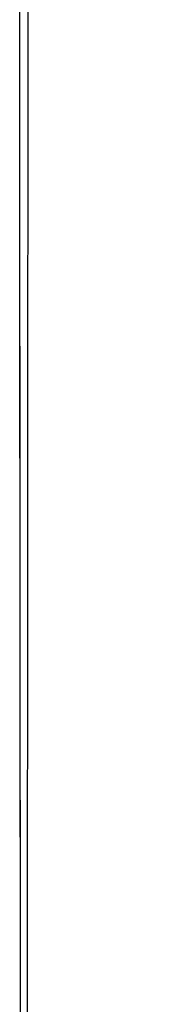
# Model space of a CAD drawing. Header units: metres. Extents: x 209747 to 209830, y 1182430 to 1182564.
# Tile 402 of 656: x 209752.411 to 209752.4362, y 1182481.0654 to 1182481.2469. Entities that reach past the tile are written whole.
import ezdxf

# ---------------------------------------------------------------- set-up
doc = ezdxf.new("R2010")
doc.units = ezdxf.units.M
doc.header["$MEASUREMENT"] = 0
doc.linetypes.add('DGN Style 2', pattern=[15.036391, 9.021834, -6.014556])
doc.layers.get('0').update_dxf_attribs({"color": 254})

# ---------------------------------------------------------------- blocks, each defined once
blk = doc.blocks.new('ATTEMP')
at = {"color": 5, "linetype": 'Continuous', "flags": 128}
for points in [[(-8.96516, -18.04543), (-8.96501, -17.80139), (-8.96467, -17.55731), (-8.96412, -17.31321), (-8.96334, -17.06911), (-8.96231, -16.82502), (-8.96098, -16.58095), (-8.95934, -16.33692), (-8.95737, -16.09292), (-8.95502, -15.84898), (-8.95228, -15.6051), (-8.94912, -15.36129), (-8.9455, -15.11755), (-8.9414, -14.87389)], [(-8.96637, -18.05759), (-8.96651, -17.83241), (-8.96654, -17.60657), (-8.96644, -17.38016), (-8.96617, -17.15324), (-8.96572, -16.92586), (-8.96506, -16.69808), (-8.96417, -16.46995), (-8.96302, -16.24151), (-8.96157, -16.0128), (-8.9598, -15.78387), (-8.95768, -15.55473), (-8.95517, -15.32543), (-8.95223, -15.09599)], [(-8.96635, -18.07552), (-8.96651, -17.86007), (-8.96656, -17.6459), (-8.9665, -17.43301), (-8.9663, -17.22067), (-8.96597, -17.00727), (-8.96546, -16.79288), (-8.96477, -16.57761), (-8.96387, -16.36156), (-8.96274, -16.1448), (-8.96135, -15.92742), (-8.95967, -15.70949), (-8.95769, -15.49106), (-8.95536, -15.27219), (-8.95266, -15.05293)], [(-8.96635, -18.07552), (-8.96651, -17.86007), (-8.96656, -17.6459), (-8.9665, -17.43301), (-8.96631, -17.22142), (-8.96597, -17.01112), (-8.96549, -16.80211), (-8.96483, -16.59442), (-8.964, -16.38803), (-8.96296, -16.18295), (-8.96172, -15.97918), (-8.96025, -15.77632), (-8.95852, -15.57254), (-8.95651, -15.36775), (-8.95419, -15.16206), (-8.95153, -14.95557)], [(-8.96635, -18.07552), (-8.96651, -17.86007), (-8.96656, -17.6459), (-8.9665, -17.43301), (-8.96631, -17.22142), (-8.96597, -17.01112), (-8.96549, -16.80211), (-8.96483, -16.59442), (-8.964, -16.38803), (-8.96296, -16.18295), (-8.96172, -15.97918), (-8.96026, -15.77674), (-8.95855, -15.57561), (-8.95659, -15.37581), (-8.95437, -15.17734), (-8.95187, -14.98019)], [(-8.96635, -18.07552), (-8.96651, -17.86007), (-8.96656, -17.6459), (-8.9665, -17.43301), (-8.96631, -17.22142), (-8.96597, -17.01112), (-8.96549, -16.80211), (-8.96483, -16.59442), (-8.964, -16.38803), (-8.96296, -16.18295), (-8.96172, -15.97918), (-8.96026, -15.77674), (-8.95855, -15.57561), (-8.95659, -15.37581), (-8.95437, -15.17734), (-8.95187, -14.98019)], [(-8.96635, -18.07552), (-8.96651, -17.86007), (-8.96656, -17.6459), (-8.9665, -17.43301), (-8.96631, -17.22142), (-8.96597, -17.01112), (-8.96549, -16.80211), (-8.96483, -16.59442), (-8.964, -16.38803), (-8.96296, -16.18295), (-8.96172, -15.97918), (-8.96026, -15.77674), (-8.95855, -15.57561), (-8.95659, -15.37581), (-8.95437, -15.17734), (-8.95187, -14.98019)], [(-8.96635, -18.07552), (-8.96651, -17.86007), (-8.96656, -17.6459), (-8.9665, -17.43301), (-8.96631, -17.22142), (-8.96597, -17.01112), (-8.96549, -16.80211), (-8.96483, -16.59442), (-8.964, -16.38803), (-8.96296, -16.18295), (-8.96172, -15.97918), (-8.96026, -15.77674), (-8.95855, -15.57561), (-8.95659, -15.37581), (-8.95437, -15.17734), (-8.95187, -14.98019)]]:
    blk.add_lwpolyline(points, dxfattribs=at)

msp = doc.modelspace()

# ---------------------------------------------------------------- block references
at = {"color": 1, "linetype": 'DGN Style 2'}
msp.add_blockref('ATTEMP', (209761.37756, 1182499.06107), dxfattribs=at)

doc.saveas('drawing.dxf')
